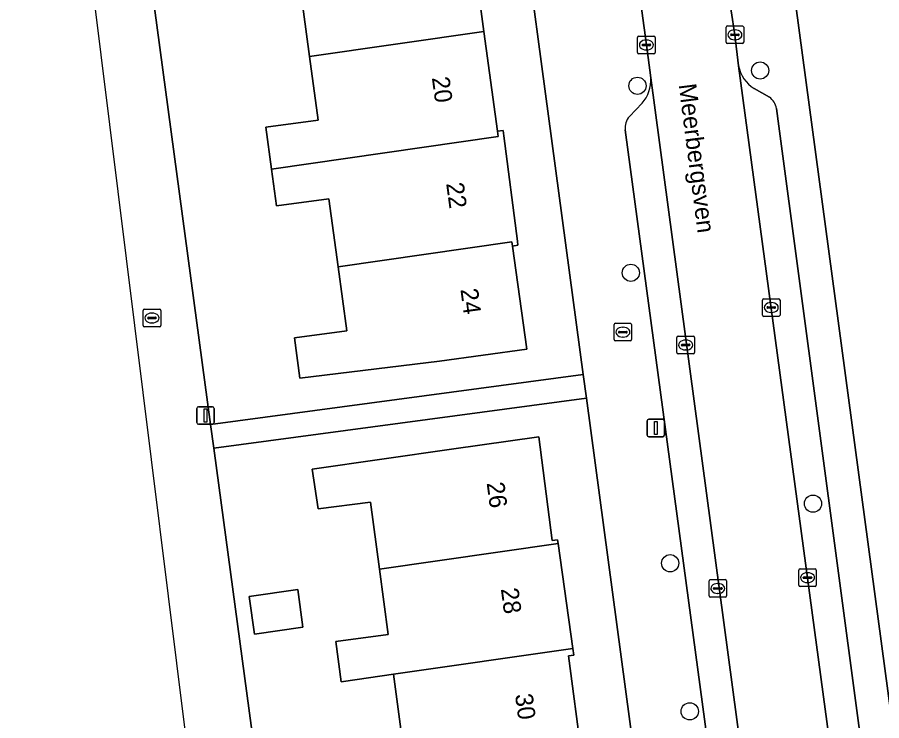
# Model space of a CAD drawing. Extents: x 163426 to 164192, y 380329 to 381641.
# Drawn here: x 163512.99 to 163562.11, y 381402.87 to 381442.84 of the extents above; entities that cross this region are included whole.
import ezdxf

# ---------------------------------------------------------------- set-up
doc = ezdxf.new("R2010")
doc.units = 0
for name, color, linetype in [('IMGEO_Boom', 7, 'Continuous'), ('IMGEO_Brandkraan', 7, 'Continuous'), ('IMGEO_Erf', 7, 'Continuous'), ('IMGEO_Kolk', 7, 'Continuous'), ('IMGEO_Lichtmast', 7, 'Continuous'), ('IMGEO_Openbare_ruimte_label', 7, 'Continuous'), ('IMGEO_Pand', 7, 'Continuous'), ('IMGEO_Pand_nummerreeks', 7, 'Continuous'), ('IMGEO_Parkeervlak_open', 7, 'Continuous'), ('IMGEO_Rijbaan_lokaal_open', 7, 'Continuous'), ('IMGEO_Voetpad_open', 7, 'Continuous')]:
    doc.layers.add(name, color=color, linetype=linetype)

msp = doc.modelspace()

# ---------------------------------------------------------------- linework, layer by layer
at = {"layer": 'IMGEO_Boom'}
for centre in [(163555.201, 381439.813), (163548.231, 381438.945), (163547.853, 381428.319), (163558.205, 381415.202), (163550.088, 381411.815), (163551.201, 381403.398)]:
    msp.add_circle(centre, 0.489, dxfattribs=at)
at = {"layer": 'IMGEO_Brandkraan'}
for p, q in [((163546.9, 381424.522), (163546.9, 381425.374)), ((163546.975, 381425.448), (163547.827, 381425.448)), ((163547.388, 381425.228), (163547.413, 381425.228)), ((163547.901, 381425.374), (163547.901, 381424.522)), ((163547.159, 381424.942), (163547.159, 381424.954)), ((163547.597, 381424.905), (163547.199, 381424.905)), ((163547.202, 381424.991), (163547.6, 381424.991)), ((163547.643, 381424.954), (163547.643, 381424.942)), ((163547.827, 381424.448), (163546.975, 381424.448)), ((163547.411, 381424.668), (163547.386, 381424.668))]:
    msp.add_line(p, q, dxfattribs=at)
for points in [[(163546.9, 381424.522), (163546.9, 381425.374)], [(163546.975, 381425.448), (163547.827, 381425.448)], [(163547.901, 381425.374), (163547.901, 381424.522)], [(163547.827, 381424.448), (163546.975, 381424.448)]]:
    msp.add_lwpolyline(points, dxfattribs=at)
for centre, radius, start, end in [((163546.977, 381425.372), 0.0765, 91.552, 178.448), ((163546.977, 381425.372), 0.0765, 91.552, 178.448), ((163547.825, 381425.372), 0.0765, 1.552, 88.448), ((163547.825, 381425.372), 0.0765, 1.552, 88.448), ((163547.199, 381424.951), 0.0403, 85.8775, 175.7526), ((163547.196, 381424.941), 0.0366, 178.938, 274.7102), ((163547.6, 381424.948), 0.043, 264.8664, 352.4533), ((163547.604, 381424.953), 0.0386, 1.7309, 96.639), ((163546.977, 381424.524), 0.0765, 181.552, 268.448), ((163546.977, 381424.524), 0.0765, 181.552, 268.448), ((163547.825, 381424.524), 0.0765, 271.552, 358.448), ((163547.825, 381424.524), 0.0765, 271.552, 358.448)]:
    msp.add_arc(centre, radius, start, end, dxfattribs=at)
for centre, major_axis, ratio, start_param, end_param in [((163547.387, 381424.948), (-0.387, 0.002), 0.722429, 4.712389, 7.853982), ((163547.412, 381424.948), (-0.39, 0.002), 0.717154, 1.570796, 4.712389)]:
    msp.add_ellipse(centre, major_axis=major_axis, ratio=ratio, start_param=start_param, end_param=end_param, dxfattribs=at)
at = {"layer": 'IMGEO_Erf'}
for points in [[(163539.823, 381462.212), (163541.312, 381462.422), (163536.277, 381500), (163535.961, 381502.355), (163535.005, 381502.264), (163513.264, 381499.338), (163523.981, 381419.703), (163545.149, 381422.545)], [(163526.463, 381407.781), (163526.177, 381409.927), (163528.931, 381410.321), (163529.216, 381408.175)]]:
    msp.add_lwpolyline(points, close=True, dxfattribs=at)
for points in [[(163538.7, 381448.009), (163539.507, 381442.033), (163540.271, 381436.372), (163540.601, 381436.408), (163540.64, 381436.104), (163541.407, 381430.122), (163541.438, 381429.88), (163541.13, 381429.837), (163541.936, 381423.987), (163536.982, 381423.303), (163529.049, 381422.335), (163528.74, 381424.616), (163531.715, 381425.021), (163531.222, 381428.652), (163530.696, 381432.529), (163527.722, 381432.125), (163527.44, 381434.199), (163527.116, 381436.588), (163530.091, 381436.993), (163529.601, 381440.603), (163529.08, 381444.44)], [(163557.232, 381443.507), (163566.206, 381376.628), (163570.178, 381377.161), (163569.35, 381383.284), (163568.544, 381389.24), (163567.74, 381395.178), (163566.936, 381401.125), (163566.134, 381407.052), (163565.331, 381412.988), (163565.293, 381413.269), (163566.504, 381413.42), (163565.75, 381419.111), (163564.961, 381425.061), (163564.17, 381431.032), (163563.384, 381436.962), (163562.564, 381443.153)], [(163545.331, 381421.187), (163524.164, 381418.345), (163536.034, 381330.138), (163541.759, 381330.889)], [(163557.774, 381339.564), (163557.372, 381342.692), (163552.956, 381375.749), (163551.459, 381375.552), (163545.331, 381421.187)], [(163534.859, 381401.81), (163534.366, 381405.509), (163531.528, 381405.103), (163531.393, 381405.084), (163531.087, 381407.376), (163534.064, 381407.772), (163533.57, 381411.488), (163533.064, 381415.294), (163530.086, 381414.898), (163529.751, 381417.157), (163537.669, 381418.289), (163542.618, 381418.997), (163543.388, 381413.105), (163543.694, 381413.145), (163543.723, 381412.94), (163544.565, 381406.967), (163544.617, 381406.599), (163544.311, 381406.556), (163545.058, 381400.945)]]:
    msp.add_lwpolyline(points, dxfattribs=at)
at = {"layer": 'IMGEO_Kolk'}
for p, q in [((163553.265, 381441.417), (163553.265, 381442.269)), ((163553.34, 381442.343), (163554.192, 381442.343)), ((163553.567, 381441.886), (163553.965, 381441.886)), ((163553.753, 381442.123), (163553.778, 381442.123)), ((163554.266, 381442.269), (163554.266, 381441.417)), ((163548.238, 381440.841), (163548.238, 381441.693)), ((163548.313, 381441.767), (163549.165, 381441.767)), ((163548.726, 381441.547), (163548.751, 381441.547)), ((163549.239, 381441.693), (163549.239, 381440.841)), ((163553.524, 381441.837), (163553.524, 381441.849)), ((163553.962, 381441.8), (163553.564, 381441.8)), ((163553.776, 381441.563), (163553.751, 381441.563)), ((163554.008, 381441.849), (163554.008, 381441.837)), ((163548.497, 381441.261), (163548.497, 381441.273)), ((163548.935, 381441.224), (163548.537, 381441.224)), ((163548.54, 381441.31), (163548.938, 381441.31)), ((163548.749, 381440.987), (163548.724, 381440.987)), ((163548.981, 381441.273), (163548.981, 381441.261)), ((163554.192, 381441.343), (163553.34, 381441.343)), ((163549.165, 381440.767), (163548.313, 381440.767)), ((163555.329, 381425.918), (163555.329, 381426.77)), ((163555.404, 381426.844), (163556.256, 381426.844)), ((163556.33, 381426.77), (163556.33, 381425.918)), ((163520.145, 381425.327), (163520.145, 381426.179)), ((163520.22, 381426.253), (163521.072, 381426.253)), ((163521.146, 381426.179), (163521.146, 381425.327)), ((163555.588, 381426.338), (163555.588, 381426.35)), ((163556.026, 381426.301), (163555.628, 381426.301)), ((163555.631, 381426.387), (163556.029, 381426.387)), ((163555.817, 381426.624), (163555.842, 381426.624)), ((163556.072, 381426.35), (163556.072, 381426.338)), ((163520.404, 381425.747), (163520.404, 381425.759)), ((163520.842, 381425.71), (163520.444, 381425.71)), ((163520.447, 381425.796), (163520.845, 381425.796)), ((163520.633, 381426.033), (163520.658, 381426.033)), ((163520.888, 381425.759), (163520.888, 381425.747)), ((163556.256, 381425.844), (163555.404, 381425.844)), ((163555.84, 381426.064), (163555.815, 381426.064)), ((163521.072, 381425.253), (163520.22, 381425.253)), ((163520.656, 381425.473), (163520.631, 381425.473)), ((163550.545, 381424.713), (163551.397, 381424.713)), ((163550.47, 381423.787), (163550.47, 381424.639)), ((163550.729, 381424.207), (163550.729, 381424.219)), ((163550.772, 381424.256), (163551.17, 381424.256)), ((163550.958, 381424.493), (163550.983, 381424.493)), ((163551.213, 381424.219), (163551.213, 381424.207)), ((163551.471, 381424.639), (163551.471, 381423.787)), ((163551.397, 381423.713), (163550.545, 381423.713)), ((163551.167, 381424.17), (163550.769, 381424.17)), ((163550.981, 381423.933), (163550.956, 381423.933)), ((163557.467, 381411.498), (163558.319, 381411.498)), ((163557.392, 381410.572), (163557.392, 381411.424)), ((163557.651, 381410.992), (163557.651, 381411.004)), ((163558.089, 381410.955), (163557.691, 381410.955)), ((163557.694, 381411.041), (163558.092, 381411.041)), ((163557.88, 381411.278), (163557.905, 381411.278)), ((163558.135, 381411.004), (163558.135, 381410.992)), ((163558.393, 381411.424), (163558.393, 381410.572)), ((163552.296, 381409.958), (163552.296, 381410.81)), ((163552.371, 381410.884), (163553.223, 381410.884)), ((163552.784, 381410.664), (163552.809, 381410.664)), ((163553.297, 381410.81), (163553.297, 381409.958)), ((163558.319, 381410.498), (163557.467, 381410.498)), ((163557.903, 381410.718), (163557.878, 381410.718)), ((163552.555, 381410.378), (163552.555, 381410.39)), ((163552.993, 381410.341), (163552.595, 381410.341)), ((163552.598, 381410.427), (163552.996, 381410.427)), ((163552.807, 381410.104), (163552.782, 381410.104)), ((163553.039, 381410.39), (163553.039, 381410.378)), ((163553.223, 381409.884), (163552.371, 381409.884))]:
    msp.add_line(p, q, dxfattribs=at)
for points in [[(163553.265, 381441.417), (163553.265, 381442.269)], [(163553.34, 381442.343), (163554.192, 381442.343)], [(163554.266, 381442.269), (163554.266, 381441.417)], [(163548.238, 381440.841), (163548.238, 381441.693)], [(163548.313, 381441.767), (163549.165, 381441.767)], [(163549.239, 381441.693), (163549.239, 381440.841)], [(163554.192, 381441.343), (163553.34, 381441.343)], [(163549.165, 381440.767), (163548.313, 381440.767)], [(163555.329, 381425.918), (163555.329, 381426.77)], [(163555.404, 381426.844), (163556.256, 381426.844)], [(163556.33, 381426.77), (163556.33, 381425.918)], [(163520.145, 381425.327), (163520.145, 381426.179)], [(163520.22, 381426.253), (163521.072, 381426.253)], [(163521.146, 381426.179), (163521.146, 381425.327)], [(163556.256, 381425.844), (163555.404, 381425.844)], [(163521.072, 381425.253), (163520.22, 381425.253)], [(163550.545, 381424.713), (163551.397, 381424.713)], [(163550.47, 381423.787), (163550.47, 381424.639)], [(163551.471, 381424.639), (163551.471, 381423.787)], [(163551.397, 381423.713), (163550.545, 381423.713)], [(163557.467, 381411.498), (163558.319, 381411.498)], [(163557.392, 381410.572), (163557.392, 381411.424)], [(163558.393, 381411.424), (163558.393, 381410.572)], [(163552.296, 381409.958), (163552.296, 381410.81)], [(163552.371, 381410.884), (163553.223, 381410.884)], [(163553.297, 381410.81), (163553.297, 381409.958)], [(163558.319, 381410.498), (163557.467, 381410.498)], [(163553.223, 381409.884), (163552.371, 381409.884)]]:
    msp.add_lwpolyline(points, dxfattribs=at)
for centre, radius, start, end in [((163553.342, 381442.267), 0.0765, 91.552, 178.448), ((163553.342, 381442.267), 0.0765, 91.552, 178.448), ((163553.564, 381441.846), 0.0403, 85.8775, 175.7526), ((163553.969, 381441.848), 0.0386, 1.7309, 96.639), ((163554.19, 381442.267), 0.0765, 1.552, 88.448), ((163554.19, 381442.267), 0.0765, 1.552, 88.448), ((163548.315, 381441.691), 0.0765, 91.552, 178.448), ((163548.315, 381441.691), 0.0765, 91.552, 178.448), ((163549.163, 381441.691), 0.0765, 1.552, 88.448), ((163549.163, 381441.691), 0.0765, 1.552, 88.448), ((163553.342, 381441.419), 0.0765, 181.552, 268.448), ((163553.342, 381441.419), 0.0765, 181.552, 268.448), ((163553.561, 381441.836), 0.0366, 178.938, 274.7102), ((163553.965, 381441.843), 0.043, 264.8664, 352.4533), ((163554.19, 381441.419), 0.0765, 271.552, 358.448), ((163554.19, 381441.419), 0.0765, 271.552, 358.448), ((163548.537, 381441.27), 0.0403, 85.8775, 175.7526), ((163548.534, 381441.26), 0.0366, 178.938, 274.7102), ((163548.938, 381441.267), 0.043, 264.8664, 352.4533), ((163548.942, 381441.272), 0.0386, 1.7309, 96.639), ((163548.315, 381440.843), 0.0765, 181.552, 268.448), ((163548.315, 381440.843), 0.0765, 181.552, 268.448), ((163549.163, 381440.843), 0.0765, 271.552, 358.448), ((163549.163, 381440.843), 0.0765, 271.552, 358.448), ((163555.406, 381426.768), 0.0765, 91.552, 178.448), ((163555.406, 381426.768), 0.0765, 91.552, 178.448), ((163556.254, 381426.768), 0.0765, 1.552, 88.448), ((163556.254, 381426.768), 0.0765, 1.552, 88.448), ((163520.222, 381426.177), 0.0765, 91.552, 178.448), ((163520.222, 381426.177), 0.0765, 91.552, 178.448), ((163521.07, 381426.177), 0.0765, 1.552, 88.448), ((163521.07, 381426.177), 0.0765, 1.552, 88.448), ((163555.628, 381426.347), 0.0403, 85.8775, 175.7526), ((163555.625, 381426.337), 0.0366, 178.938, 274.7102), ((163556.029, 381426.344), 0.043, 264.8664, 352.4533), ((163556.033, 381426.349), 0.0386, 1.7309, 96.639), ((163520.444, 381425.756), 0.0403, 85.8775, 175.7526), ((163520.441, 381425.746), 0.0366, 178.938, 274.7102), ((163520.845, 381425.753), 0.043, 264.8664, 352.4533), ((163520.849, 381425.758), 0.0386, 1.7309, 96.639), ((163555.406, 381425.92), 0.0765, 181.552, 268.448), ((163555.406, 381425.92), 0.0765, 181.552, 268.448), ((163556.254, 381425.92), 0.0765, 271.552, 358.448), ((163556.254, 381425.92), 0.0765, 271.552, 358.448), ((163520.222, 381425.329), 0.0765, 181.552, 268.448), ((163520.222, 381425.329), 0.0765, 181.552, 268.448), ((163521.07, 381425.329), 0.0765, 271.552, 358.448), ((163521.07, 381425.329), 0.0765, 271.552, 358.448), ((163550.547, 381424.637), 0.0765, 91.552, 178.448), ((163550.547, 381424.637), 0.0765, 91.552, 178.448), ((163551.395, 381424.637), 0.0765, 1.552, 88.448), ((163551.395, 381424.637), 0.0765, 1.552, 88.448), ((163550.769, 381424.216), 0.0403, 85.8775, 175.7526), ((163550.766, 381424.206), 0.0366, 178.938, 274.7102), ((163551.17, 381424.213), 0.043, 264.8664, 352.4533), ((163551.174, 381424.218), 0.0386, 1.7309, 96.639), ((163550.547, 381423.789), 0.0765, 181.552, 268.448), ((163550.547, 381423.789), 0.0765, 181.552, 268.448), ((163551.395, 381423.789), 0.0765, 271.552, 358.448), ((163551.395, 381423.789), 0.0765, 271.552, 358.448), ((163557.469, 381411.422), 0.0765, 91.552, 178.448), ((163557.469, 381411.422), 0.0765, 91.552, 178.448), ((163558.317, 381411.422), 0.0765, 1.552, 88.448), ((163558.317, 381411.422), 0.0765, 1.552, 88.448), ((163557.691, 381411.001), 0.0403, 85.8775, 175.7526), ((163557.688, 381410.991), 0.0366, 178.938, 274.7102), ((163558.092, 381410.998), 0.043, 264.8664, 352.4533), ((163558.096, 381411.003), 0.0386, 1.7309, 96.639), ((163552.373, 381410.808), 0.0765, 91.552, 178.448), ((163552.373, 381410.808), 0.0765, 91.552, 178.448), ((163553.221, 381410.808), 0.0765, 1.552, 88.448), ((163553.221, 381410.808), 0.0765, 1.552, 88.448), ((163557.469, 381410.574), 0.0765, 181.552, 268.448), ((163557.469, 381410.574), 0.0765, 181.552, 268.448), ((163558.317, 381410.574), 0.0765, 271.552, 358.448), ((163558.317, 381410.574), 0.0765, 271.552, 358.448), ((163552.373, 381409.96), 0.0765, 181.552, 268.448), ((163552.373, 381409.96), 0.0765, 181.552, 268.448), ((163552.595, 381410.387), 0.0403, 85.8775, 175.7526), ((163552.592, 381410.377), 0.0366, 178.938, 274.7102), ((163552.996, 381410.384), 0.043, 264.8664, 352.4533), ((163553, 381410.389), 0.0386, 1.7309, 96.639), ((163553.221, 381409.96), 0.0765, 271.552, 358.448), ((163553.221, 381409.96), 0.0765, 271.552, 358.448)]:
    msp.add_arc(centre, radius, start, end, dxfattribs=at)
for centre, major_axis, ratio, start_param, end_param in [((163553.752, 381441.843), (-0.387, 0.002), 0.722429, 4.712389, 7.853982), ((163553.777, 381441.843), (-0.39, 0.002), 0.717154, 1.570796, 4.712389), ((163548.725, 381441.267), (-0.387, 0.002), 0.722429, 4.712389, 7.853982), ((163548.75, 381441.267), (-0.39, 0.002), 0.717154, 1.570796, 4.712389), ((163555.816, 381426.344), (-0.387, 0.002), 0.722429, 4.712389, 7.853982), ((163555.841, 381426.344), (-0.39, 0.002), 0.717154, 1.570796, 4.712389), ((163520.632, 381425.753), (-0.387, 0.002), 0.722429, 4.712389, 7.853982), ((163520.657, 381425.753), (-0.39, 0.002), 0.717154, 1.570796, 4.712389), ((163550.957, 381424.213), (-0.387, 0.002), 0.722429, 4.712389, 7.853982), ((163550.982, 381424.213), (-0.39, 0.002), 0.717154, 1.570796, 4.712389), ((163557.879, 381410.998), (-0.387, 0.002), 0.722429, 4.712389, 7.853982), ((163557.904, 381410.998), (-0.39, 0.002), 0.717154, 1.570796, 4.712389), ((163552.783, 381410.384), (-0.387, 0.002), 0.722429, 4.712389, 7.853982), ((163552.808, 381410.384), (-0.39, 0.002), 0.717154, 1.570796, 4.712389)]:
    msp.add_ellipse(centre, major_axis=major_axis, ratio=ratio, start_param=start_param, end_param=end_param, dxfattribs=at)
at = {"layer": 'IMGEO_Lichtmast'}
for p, q in [((163523.187, 381419.811), (163523.187, 381420.611)), ((163523.187, 381420.611), (163523.187, 381419.811)), ((163523.287, 381420.711), (163524.077, 381420.711)), ((163524.077, 381420.711), (163523.287, 381420.711)), ((163524.177, 381420.611), (163524.177, 381419.811)), ((163524.177, 381419.811), (163524.177, 381420.611)), ((163548.777, 381419.1), (163548.777, 381419.9)), ((163548.777, 381419.9), (163548.777, 381419.1)), ((163548.877, 381420), (163549.667, 381420)), ((163549.667, 381420), (163548.877, 381420)), ((163549.767, 381419.9), (163549.767, 381419.1)), ((163549.767, 381419.1), (163549.767, 381419.9)), ((163524.077, 381419.711), (163523.287, 381419.711)), ((163523.287, 381419.711), (163524.077, 381419.711)), ((163549.667, 381419), (163548.877, 381419)), ((163548.877, 381419), (163549.667, 381419))]:
    msp.add_line(p, q, dxfattribs=at)
for points in [[(163523.607, 381420.586), (163523.757, 381420.586), (163523.757, 381419.836), (163523.607, 381419.836), (163523.607, 381420.586)], [(163549.197, 381419.875), (163549.347, 381419.875), (163549.347, 381419.125), (163549.197, 381419.125), (163549.197, 381419.875)]]:
    msp.add_lwpolyline(points, dxfattribs=at)
for centre, start, end in [((163523.287, 381420.611), 90, 180), ((163523.287, 381420.611), 90, 180), ((163524.077, 381420.611), 0, 90), ((163524.077, 381420.611), 360, 90), ((163523.287, 381419.811), 180, 270), ((163523.287, 381419.811), 180, 270), ((163524.077, 381419.811), 270, 0), ((163524.077, 381419.811), 270, 0), ((163548.877, 381419.9), 90, 180), ((163548.877, 381419.9), 90, 180), ((163549.667, 381419.9), 0, 90), ((163549.667, 381419.9), 360, 90), ((163548.877, 381419.1), 180, 270), ((163548.877, 381419.1), 180, 270), ((163549.667, 381419.1), 270, 0), ((163549.667, 381419.1), 270, 0)]:
    msp.add_arc(centre, 0.1, start, end, dxfattribs=at)
at = {"layer": 'IMGEO_Pand'}
for points in [[(163525.819, 381446.15), (163526.106, 381444.037), (163529.08, 381444.44), (163529.601, 381440.603), (163539.507, 381442.033), (163538.7, 381448.009)], [(163539.507, 381442.033), (163529.601, 381440.603), (163530.091, 381436.993), (163527.116, 381436.588), (163527.44, 381434.199), (163540.313, 381436.057), (163540.271, 381436.372)], [(163540.64, 381436.104), (163540.601, 381436.408), (163540.271, 381436.372), (163540.313, 381436.057), (163527.44, 381434.199), (163527.722, 381432.125), (163530.696, 381432.529), (163531.222, 381428.652), (163541.097, 381430.077), (163541.13, 381429.837), (163541.438, 381429.88), (163541.407, 381430.122)], [(163541.13, 381429.837), (163541.097, 381430.077), (163531.222, 381428.652), (163531.715, 381425.021), (163528.74, 381424.616), (163529.049, 381422.335), (163536.982, 381423.303), (163541.936, 381423.987)], [(163533.57, 381411.488), (163543.723, 381412.94), (163543.694, 381413.145), (163543.388, 381413.105), (163542.618, 381418.997), (163537.669, 381418.289), (163529.751, 381417.157), (163530.086, 381414.898), (163533.064, 381415.294)], [(163543.723, 381412.94), (163533.57, 381411.488), (163534.064, 381407.772), (163531.087, 381407.376), (163531.393, 381405.084), (163531.528, 381405.103), (163534.366, 381405.509), (163544.565, 381406.967)], [(163526.177, 381409.927), (163526.463, 381407.781), (163529.216, 381408.175), (163528.931, 381410.321)], [(163544.311, 381406.556), (163544.617, 381406.599), (163544.565, 381406.967), (163534.366, 381405.509), (163534.859, 381401.81), (163531.862, 381401.411), (163532.169, 381399.102), (163545.058, 381400.945)]]:
    msp.add_lwpolyline(points, close=True, dxfattribs=at)
at = {"layer": 'IMGEO_Parkeervlak_open'}
for points in [[(163553.981, 381440.08), (163559.875, 381396.219), (163561.653, 381396.349), (163560.78, 381402.884), (163556.254, 381436.65), (163556.126, 381437.657)], [(163558.199, 381370.458), (163555.236, 381392.72), (163554.854, 381395.594), (163548.986, 381439.398)], [(163555.724, 381438.297), (163554.856, 381438.791)], [(163548.491, 381437.949), (163547.777, 381437.2)], [(163547.531, 381436.443), (163552.878, 381396.758)]]:
    msp.add_lwpolyline(points, dxfattribs=at)
for centre, radius, start, end in [((163555.826, 381440.391), 1.871, 189.5636, 238.7754), ((163547.007, 381439.265), 1.984, 318.4375, 3.8406), ((163555.156, 381437.494), 0.984, 9.5451, 54.7228), ((163548.445, 381436.564), 0.922, 136.4334, 187.5617)]:
    msp.add_arc(centre, radius, start, end, dxfattribs=at)
at = {"layer": 'IMGEO_Rijbaan_lokaal_open'}
for points in [[(163531.559, 381329.55), (163531.559, 381329.55), (163536.034, 381330.138), (163524.164, 381418.345), (163523.981, 381419.703), (163513.264, 381499.338), (163513.175, 381500), (163513.136, 381500.288), (163511.008, 381500), (163500, 381498.51), (163468.966, 381494.225), (163468.645, 381494.168), (163468.815, 381492.913), (163468.816, 381492.902), (163510.586, 381498.135)], [(163553.981, 381440.08), (163553.761, 381441.842), (163553.557, 381443.21), (163553.536, 381443.371), (163553.162, 381446.201), (163548.151, 381445.563), (163548.736, 381441.267), (163548.986, 381439.398), (163554.854, 381395.594), (163559.875, 381396.219)]]:
    msp.add_lwpolyline(points, close=True, dxfattribs=at)
at = {"layer": 'IMGEO_Voetpad_open'}
for points in [[(163538.748, 381515.131), (163537.994, 381521.009), (163537.691, 381522.857), (163537.726, 381523.034), (163537.586, 381523.962), (163537.28, 381526.001), (163532.089, 381524.073), (163534.881, 381503.195), (163535.005, 381502.264), (163535.961, 381502.355), (163536.277, 381500), (163541.312, 381462.422), (163539.823, 381462.212), (163545.149, 381422.545), (163545.331, 381421.187), (163551.459, 381375.552), (163552.956, 381375.749), (163557.372, 381342.692), (163557.774, 381339.564)], [(163571.177, 381345.417), (163569.239, 381353.811), (163569.01, 381355.444), (163568.044, 381362.93), (163566.405, 381375.146), (163566.206, 381376.628), (163557.232, 381443.507), (163556.995, 381445.271), (163550.532, 381493.434), (163549.67, 381494.227), (163548.887, 381500), (163545.916, 381521.903)], [(163548.986, 381439.398), (163548.736, 381441.267), (163548.151, 381445.563), (163547.973, 381446.804), (163547.772, 381448.204), (163547.744, 381448.327), (163547.714, 381448.459), (163547.416, 381450.538), (163545.661, 381450.286), (163545.579, 381450.857), (163541.994, 381477.616)], [(163553.536, 381443.371), (163553.557, 381443.21), (163553.761, 381441.842), (163553.981, 381440.08)], [(163554.856, 381438.791), (163555.724, 381438.297)], [(163547.777, 381437.2), (163548.491, 381437.949)], [(163556.126, 381437.657), (163556.254, 381436.65), (163560.78, 381402.884), (163561.653, 381396.349), (163562.017, 381393.59), (163562.248, 381391.937), (163564.429, 381375.276), (163564.875, 381375.333), (163565.356, 381371.575), (163564.922, 381371.509)], [(163552.878, 381396.758), (163547.531, 381436.443)]]:
    msp.add_lwpolyline(points, dxfattribs=at)
msp.add_lwpolyline([(163545.331, 381421.187), (163545.149, 381422.545), (163523.981, 381419.703), (163524.164, 381418.345)], close=True, dxfattribs=at)
for centre, radius, start, end in [((163555.826, 381440.391), 1.871, 189.5636, 238.7754), ((163547.007, 381439.265), 1.984, 318.4375, 3.8406), ((163555.156, 381437.494), 0.984, 9.5451, 54.7228), ((163548.445, 381436.564), 0.922, 136.4334, 187.5617)]:
    msp.add_arc(centre, radius, start, end, dxfattribs=at)

# ---------------------------------------------------------------- texts
at = {"layer": 'IMGEO_Openbare_ruimte_label'}
msp.add_text('Meerbergsven', height=1, rotation=277.2956, dxfattribs=at).set_placement((163550.569, 381439.012))
at = {"layer": 'IMGEO_Pand_nummerreeks'}
for s, rotation, p in [('20', 277.6774, (163536.547, 381439.404)), ('22', 277.6774, (163537.358, 381433.394)), ('24', 277.6774, (163538.169, 381427.375)), ('26', 277.6316, (163539.659, 381416.374)), ('28', 277.6316, (163540.466, 381410.36)), ('30', 277.6316, (163541.272, 381404.348))]:
    msp.add_text(s, height=1, rotation=rotation, dxfattribs=at).set_placement(p)

doc.saveas('drawing.dxf')
